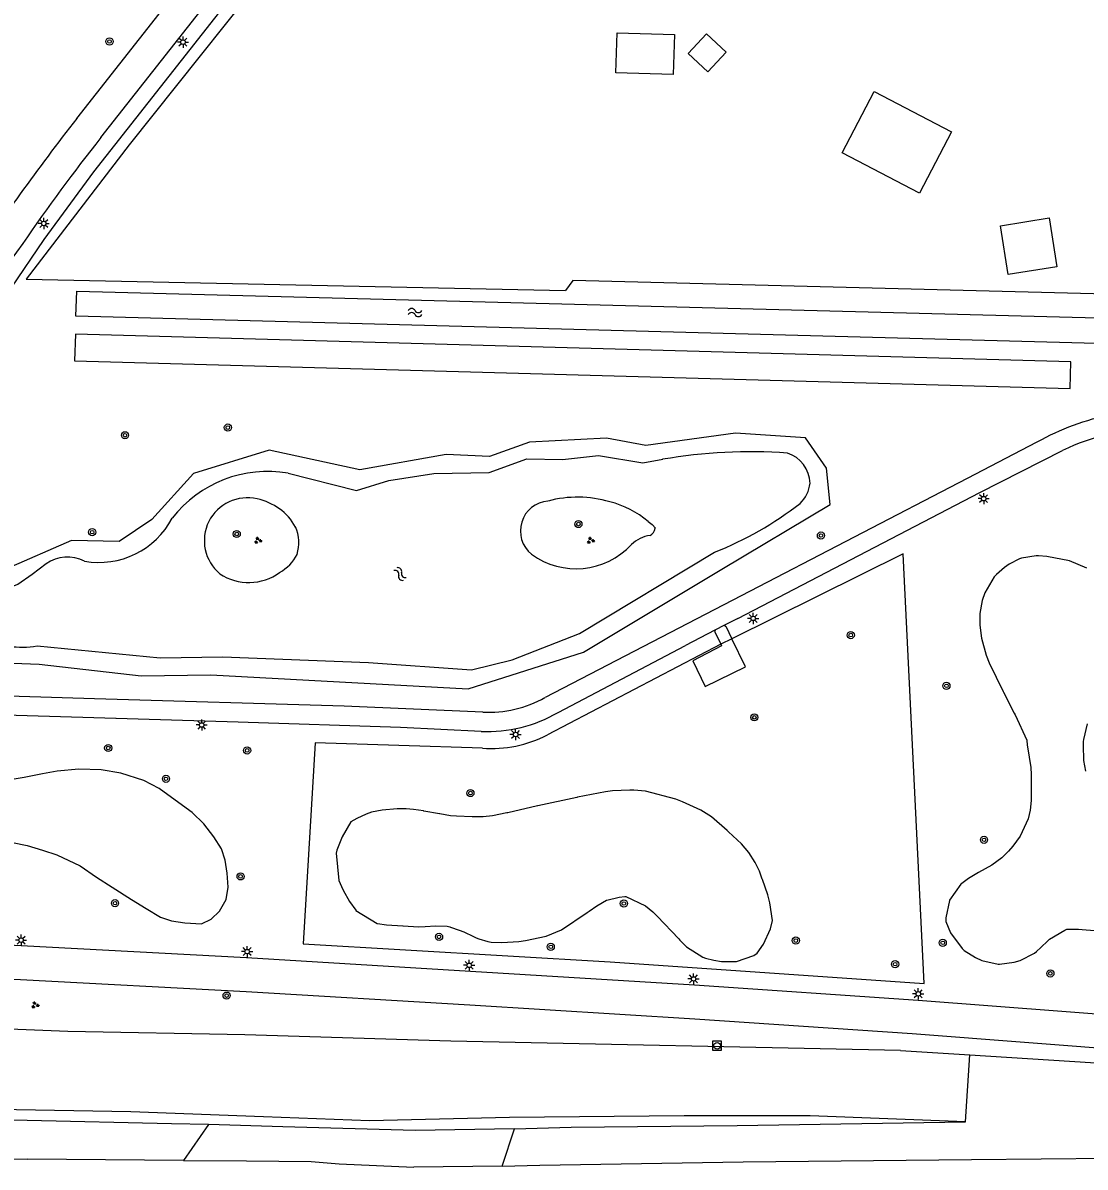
# Model space of a CAD drawing. Extents: x 126000 to 131009, y 393000 to 395500.
# Drawn here: x 130729 to 130847.6, y 394642 to 394769.7 of the extents above; entities that cross this region are included whole.
import ezdxf

# ---------------------------------------------------------------- set-up
doc = ezdxf.new("R2010")
doc.units = 0
for name, color, linetype in [('gg-afsc-erfafscheiding', 7, 'Continuous'), ('gg-afsc-hekwerk', 7, 'Continuous'), ('gg-bbg-bijgebouw', 7, 'Continuous'), ('gg-bbg-gedigitaliseerde bijgebouw', 7, 'Continuous'), ('gg-bbg-luifel en loopbrug', 7, 'Continuous'), ('gg-knt-BGT kruinlijn', 7, 'Continuous'), ('gg-knt-verharding', 7, 'Continuous'), ('gg-kntw-bovenkant insteek waterloop', 7, 'Continuous'), ('gt-grn-groengrens', 7, 'Continuous'), ('gt-symb-boom', 7, 'Continuous'), ('gt-symb-groenvak', 7, 'Continuous'), ('gt-symb-lichtmast', 7, 'Continuous'), ('gt-symb-rioolschacht', 7, 'Continuous'), ('gt-symb-watersymbool', 7, 'Continuous'), ('gx-grn-maaiveld', 7, 'Continuous')]:
    doc.layers.add(name, color=color, linetype=linetype)

# ---------------------------------------------------------------- blocks, each defined once
blk = doc.blocks.new('gt0-LMAST')
at = {"layer": 'gt-symb-lichtmast'}
for p, q in [((-0.18, 0.17), (-0.45, 0.44)), ((0, 0.25), (0, 0.62)), ((0.17, 0.17), (0.44, 0.44)), ((-0.25, 0), (-0.63, 0)), ((-0.18, -0.18), (-0.45, -0.45)), ((0, -0.25), (0, -0.63)), ((0.44, -0.45), (0.17, -0.18)), ((0.25, 0), (0.62, 0))]:
    blk.add_line(p, q, dxfattribs=at)
blk.add_circle((0, 0), 0.25, dxfattribs=at)
blk = doc.blocks.new('gt0-BOOM')
at = {"layer": 'gt-symb-boom'}
for radius in [0.4, 0.2]:
    blk.add_circle((0, 0), radius, dxfattribs=at)
blk = doc.blocks.new('gt0-WA')
at = {"layer": 'gt-symb-watersymbool'}
for centre, start, end in [((-0.32, 0.02), 28.0725, 151.9275), ((0.43, 0.42), 208.0725, 331.9275), ((-0.32, -0.43), 28.0725, 151.9275), ((0.43, -0.03), 208.0725, 331.9275)]:
    blk.add_arc(centre, 0.425, start, end, dxfattribs=at)
blk = doc.blocks.new('gt0-GRVAK')
at = {"layer": 'gt-symb-groenvak'}
for p, q in [((-0.11, 0.19), (-0.23, 0.24)), ((-0.18, 0.15), (0.09, 0.15)), ((-0.09, 0.21), (-0.16, 0.32)), ((-0.05, 0.21), (-0.05, 0.39)), ((0, 0.21), (0.06, 0.32)), ((0.01, 0.19), (0.13, 0.24)), ((0.26, -0.05), (0.2, 0.06)), ((0.3, -0.05), (0.3, 0.13)), ((0.35, -0.05), (0.41, 0.06)), ((-0.25, -0.23), (-0.36, -0.18)), ((-0.32, -0.26), (-0.05, -0.26)), ((-0.23, -0.21), (-0.29, -0.1)), ((-0.18, -0.2), (-0.18, -0.02)), ((-0.14, -0.21), (-0.07, -0.1)), ((-0.12, -0.23), (0, -0.18)), ((0.24, -0.07), (0.12, -0.02)), ((0.17, -0.11), (0.44, -0.11)), ((0.37, -0.07), (0.49, -0.02))]:
    blk.add_line(p, q, dxfattribs=at)
blk = doc.blocks.new('gt0-RS')
at = {"layer": 'gt-symb-rioolschacht'}
blk.add_lwpolyline([(-0.5, -0.5), (0.5, -0.5), (0.5, 0.5), (-0.5, 0.5)], close=True, dxfattribs=at)
blk.add_circle((0, 0), 0.375, dxfattribs=at)

msp = doc.modelspace()

# ---------------------------------------------------------------- linework, layer by layer
at = {"layer": 'gg-afsc-erfafscheiding'}
msp.add_lwpolyline([(130858.66, 394739.24), (130790.36, 394740.98), (130789.54, 394739.86)], dxfattribs=at)
at = {"layer": 'gg-afsc-hekwerk'}
for p, q in [((130806.89, 394700.39), (130787.51, 394690.29)), ((130808.12, 394701.02), (130806.89, 394700.39))]:
    msp.add_line(p, q, dxfattribs=at)
for points in [[(130778.11, 394802.88), (130740.83, 394756.12), (130729.32, 394741.14), (130789.54, 394739.86)], [(130780.26, 394688.8), (130761.6, 394689.39), (130760.26, 394666.98), (130794.54, 394664.96), (130829.58, 394662.53), (130827.25, 394710.47), (130808.12, 394701.02)]]:
    msp.add_lwpolyline(points, dxfattribs=at)
msp.add_arc((130781.3, 394702.14), 13.38, 265.5442, 297.6616, dxfattribs=at)
at = {"layer": 'gg-bbg-bijgebouw'}
for points in [[(130795.17, 394764.15), (130795.3, 394768.63), (130801.7, 394768.44), (130801.57, 394763.97), (130795.17, 394764.15)], [(130820.44, 394755.22), (130824.02, 394762.09), (130832.63, 394757.6), (130829.05, 394750.74), (130820.44, 394755.22)]]:
    msp.add_lwpolyline(points, dxfattribs=at)
at = {"layer": 'gg-bbg-gedigitaliseerde bijgebouw'}
msp.add_lwpolyline([(130803.23, 394766.33), (130805.29, 394768.52), (130807.48, 394766.47), (130805.43, 394764.27), (130803.23, 394766.33)], dxfattribs=at)
at = {"layer": 'gg-bbg-luifel en loopbrug'}
msp.add_lwpolyline([(130838.1, 394747.11), (130843.55, 394747.97), (130844.4, 394742.52), (130838.95, 394741.66), (130838.1, 394747.11)], dxfattribs=at)
at = {"layer": 'gg-knt-BGT kruinlijn'}
for p, q in [((130740.99, 394648.2), (130724.84, 394648.52)), ((130755.83, 394647.67), (130740.99, 394648.2)), ((130767.66, 394647.23), (130755.83, 394647.67)), ((130783.3, 394647.58), (130767.66, 394647.23)), ((130802.78, 394647.77), (130783.3, 394647.58)), ((130816.87, 394647.76), (130802.78, 394647.77)), ((130834.19, 394647.09), (130816.87, 394647.76)), ((130704.03, 394643.39), (130729.48, 394642.95)), ((130746.9, 394642.79), (130729.48, 394642.95)), ((130746.9, 394642.79), (130753.91, 394642.75)), ((130753.91, 394642.75), (130761.13, 394642.69)), ((130761.13, 394642.69), (130764.25, 394642.41)), ((130764.25, 394642.41), (130772.62, 394642.05)), ((130786.67, 394642.25), (130809.38, 394642.64)), ((130809.38, 394642.64), (130834.87, 394642.9)), ((130834.87, 394642.9), (130855.66, 394643.1)), ((130782.47, 394642.16), (130772.62, 394642.05)), ((130782.47, 394642.16), (130786.67, 394642.25))]:
    msp.add_line(p, q, dxfattribs=at)
at = {"layer": 'gg-knt-verharding'}
for p, q in [((130807.3, 394702.52), (130806.21, 394701.97)), ((130808.79, 394703.29), (130807.3, 394702.52)), ((130806.21, 394701.97), (130802.95, 394700.24)), ((130788.71, 394692.79), (130802.95, 394700.24))]:
    msp.add_line(p, q, dxfattribs=at)
for points in [[(130734.97, 394759.06), (130755.97, 394785.76), (130824.43, 394872.49)], [(130802.18, 394836.1), (130736.82, 394753.11), (130731.29, 394745.56), (130727.61, 394740.12), (130726.57, 394738.62), (130725.59, 394737.09)], [(130737.67, 394756.94), (130765.73, 394792.6), (130799.19, 394835.01)], [(130842.18, 394722.96), (130834.37, 394718.89), (130809.16, 394705.8), (130787.25, 394694.46)], [(130808.79, 394703.29), (130835.82, 394717.33), (130845.05, 394722.02)], [(130807.3, 394702.52), (130807.37, 394702.4), (130807.43, 394702.43), (130808.12, 394701.02)], [(130806.21, 394701.97), (130806.26, 394701.9), (130806.18, 394701.86), (130806.89, 394700.39)], [(130806.89, 394700.39), (130806.96, 394700.23), (130803.76, 394698.56), (130805.15, 394695.69), (130809.64, 394697.86), (130808.12, 394701.02)], [(130780.3, 394692.82), (130764.81, 394693.49), (130736.93, 394694.3), (130714.11, 394695.02), (130700.19, 394695.43)], [(130698.8, 394693.36), (130725.67, 394692.57), (130752.98, 394691.73), (130771.11, 394691.14), (130780.13, 394690.68)], [(130692.41, 394668.53), (130703.61, 394668.02), (130728.77, 394666.78), (130753.93, 394665.44), (130778.94, 394663.91), (130803.96, 394662.4), (130828.92, 394660.67), (130853.71, 394658.77), (130878.79, 394656.68), (130903.67, 394654.61), (130928.97, 394652.39), (130953.54, 394650.25), (130978.97, 394648.08), (131000, 394646.37)], [(130689.46, 394664.85), (130703.4, 394664.23), (130728.67, 394662.97), (130753.9, 394661.66), (130778.86, 394660.14), (130803.98, 394658.61), (130828.25, 394656.96), (130853.82, 394654.97), (130878.29, 394652.94), (130903.17, 394650.85), (130928.57, 394648.61), (130953.74, 394646.4), (130978.59, 394644.33), (131000, 394642.59)]]:
    msp.add_lwpolyline(points, dxfattribs=at)
for centre, radius, start, end in [((130935.77, 394601.51), 255.23, 141.8822, 146.6083), ((130891.64, 394634.33), 196.83, 141.4693, 145.7471), ((130785.57, 394702.08), 71.12, 142.7625, 158.1048), ((130856.15, 394697.8), 28.78, 101.3095, 119.0375), ((130855.66, 394700.01), 24.44, 89.1968, 115.7478), ((130780.96, 394705.56), 12.76, 267.0188, 299.5165), ((130780.88, 394706.09), 15.43, 267.2083, 300.4645)]:
    msp.add_arc(centre, radius, start, end, dxfattribs=at)
at = {"layer": 'gg-kntw-bovenkant insteek waterloop'}
for points in [[(130858.59, 394733.7), (130734.87, 394737.02), (130734.97, 394739.81), (130858.94, 394736.57)], [(130758.58, 394719.49), (130766.22, 394717.55), (130769.81, 394718.68), (130774.82, 394719.47), (130781.03, 394719.58), (130785.21, 394721.1), (130789.19, 394721.01), (130793.23, 394721.46), (130798.17, 394720.65), (130800.39, 394721.04)], [(130798.78, 394714.11), (130799.21, 394713.77), (130799.57, 394713.36)], [(130730.54, 394700.21), (130744.28, 394698.88), (130751.26, 394699.01), (130767.56, 394698.37), (130779.03, 394697.53), (130783.57, 394698.66), (130791.1, 394701.6), (130806.19, 394710.68)], [(130731.54, 394709.39), (130729.98, 394708.19), (130728.37, 394707.06), (130727.25, 394706.64), (130726.12, 394706.29)]]:
    msp.add_lwpolyline(points, dxfattribs=at)
for centre, radius, start, end in [((130810.26, 394663.74), 58.14, 85.9967, 99.7793), ((130813.2, 394718.27), 3.64, 1.3474, 72.0991), ((130756.29, 394706.16), 13.52, 80.2516, 142.0628), ((130813.39, 394718.69), 3.47, 312.3002, 354.5287), ((130754, 394711.95), 4.79, 76.5884, 230.3858), ((130753.84, 394710.37), 6.37, 29.2267, 78.4757), ((130790.9, 394703.89), 12.92, 73.918, 104.869), ((130787.84, 394713.04), 3.34, 94.4155, 230.9546), ((130791.62, 394705.37), 11.3, 50.6776, 75.3319), ((130791.96, 394746.7), 38.73, 291.5594, 307.8566), ((130737.44, 394718.77), 9.24, 259.9743, 332.2961), ((130755.29, 394711.71), 4.47, 343.2981, 23.3667), ((130798.43, 394713.55), 1.15, 298.7263, 350.5698), ((130790.71, 394717.28), 8.45, 233.9446, 317.1442), ((130799.65, 394708.53), 4.07, 99.4142, 132.5221), ((130733.92, 394705.92), 4.21, 62.9558, 124.5041), ((130755.26, 394712.66), 4.86, 299.0519, 332.6213), ((130754.17, 394713.07), 5.79, 236.1266, 306.4824), ((130728.84, 394709.92), 9.85, 243.3963, 279.9183)]:
    msp.add_arc(centre, radius, start, end, dxfattribs=at)
at = {"layer": 'gt-grn-groengrens'}
for points in [[(130734.73, 394732.02), (130845.87, 394728.93), (130845.95, 394731.93), (130734.82, 394735.02), (130734.73, 394732.02)], [(130778.67, 394695.43), (130791.55, 394699.53), (130806.99, 394708.79), (130819.08, 394715.98), (130818.69, 394720.05), (130816.32, 394723.45), (130808.51, 394723.96), (130798.51, 394722.56), (130794.13, 394723.41), (130785.53, 394722.95), (130781.05, 394721.35), (130776.21, 394721.56), (130766.58, 394719.85), (130756.44, 394722.05), (130748.01, 394719.45), (130743.34, 394714.32), (130739.71, 394711.87), (130734.38, 394711.99), (130727.04, 394708.78)], [(130847.75, 394708.88), (130845.83, 394709.69), (130843.29, 394710.18), (130842.34, 394710.27), (130842.1, 394710.27), (130840.46, 394709.99), (130840.24, 394709.92), (130839.07, 394709.33), (130838.54, 394708.97), (130837.65, 394708.19), (130837.4, 394707.92), (130836.36, 394706.14), (130836.08, 394705.28), (130835.82, 394703.83), (130835.79, 394702.54), (130835.97, 394701.07), (130836.5, 394699.17), (130836.83, 394698.32), (130838.39, 394695.14), (130838.43, 394695.05), (130839.64, 394692.69), (130839.73, 394692.51), (130841.04, 394689.68), (130841.1, 394689.15), (130841.13, 394688.94), (130841.48, 394686.64), (130841.54, 394685.88), (130841.54, 394682.96), (130841.42, 394681.88), (130841.2, 394680.9), (130840.32, 394678.99), (130839.47, 394677.85), (130839.01, 394677.32), (130838.27, 394676.58), (130837.14, 394675.73), (130835.64, 394674.91), (130835.47, 394674.81), (130834.53, 394674.25), (130833.78, 394673.7), (130833.69, 394673.61), (130832.41, 394671.84), (130832.4, 394671.81), (130832, 394669.85), (130832, 394669.45), (130832.54, 394668.2), (130833.84, 394666.43), (130834.06, 394666.24), (130835.33, 394665.43), (130836.04, 394665.12), (130837.86, 394664.71), (130838, 394664.7), (130839.63, 394664.91), (130840.31, 394665.12), (130841.9, 394665.94), (130842.13, 394666.11), (130842.63, 394666.55), (130843.38, 394667.3), (130843.54, 394667.46), (130843.57, 394667.48), (130845.28, 394668.5), (130845.53, 394668.59), (130846.81, 394668.59), (130847.24, 394668.57), (130848.59, 394668.45)], [(130724.93, 394698.41), (130730.78, 394698.17), (130742.16, 394696.86), (130749.95, 394696.97), (130778.67, 394695.43)], [(130847.62, 394686.24), (130847.43, 394687.44), (130847.39, 394689.12), (130847.39, 394689.53), (130847.4, 394689.77), (130847.82, 394691.51)], [(130727.8, 394678.27), (130729.44, 394677.93), (130731.15, 394677.42), (130732.73, 394676.91), (130735.35, 394675.66), (130737.16, 394674.41), (130738.92, 394673.28), (130741.08, 394671.91), (130742.73, 394670.89), (130744.32, 394669.93), (130745.56, 394669.53), (130747.04, 394669.3), (130748.91, 394669.19), (130749.99, 394669.7), (130750.9, 394670.61), (130751.64, 394671.91), (130751.87, 394673.28), (130751.75, 394674.87), (130751.53, 394676.29), (130751.11, 394677.56), (130750.28, 394678.9), (130749.14, 394680.37), (130747.84, 394681.62), (130745.96, 394682.99), (130744.15, 394684.29), (130742.44, 394685.2), (130739.89, 394686), (130737.7, 394686.38), (130735.18, 394686.45), (130732.79, 394686.22), (130731.15, 394685.94), (130729.1, 394685.54), (130726.21, 394685.03)], [(130764.52, 394673.36), (130764.73, 394672.94), (130765.41, 394671.69), (130766.11, 394670.71), (130766.12, 394670.7), (130768.52, 394669.24), (130768.53, 394669.24), (130769.55, 394669.08), (130771.38, 394668.98), (130771.41, 394668.98), (130773.14, 394668.88), (130773.88, 394668.89), (130775.03, 394668.99), (130776.34, 394668.93), (130776.48, 394668.9), (130776.63, 394668.85), (130776.7, 394668.83), (130777.66, 394668.5), (130778.17, 394668.29), (130779.25, 394667.77), (130779.55, 394667.64), (130779.87, 394667.51), (130780.87, 394667.23), (130781.24, 394667.16), (130782.43, 394667.1), (130784.34, 394667.23), (130785.06, 394667.33), (130787.37, 394667.82), (130789.08, 394668.54), (130791.95, 394670.45), (130792.17, 394670.6), (130793.02, 394671.22), (130794.13, 394671.85), (130794.15, 394671.85), (130795.53, 394672.19), (130796.16, 394672.24), (130796.26, 394672.23), (130798.48, 394671.19), (130799.28, 394670.54), (130799.78, 394670.07), (130802.18, 394667.51), (130802.3, 394667.38), (130803.04, 394666.64), (130804.89, 394665.47), (130805.18, 394665.36), (130806.09, 394665.13), (130806.97, 394665), (130808.38, 394664.98), (130808.62, 394665.01), (130810.55, 394665.68), (130810.94, 394665.91), (130811.65, 394666.91), (130812.44, 394668.65), (130812.66, 394669.56), (130812.35, 394671.54), (130812.13, 394672.42), (130811.52, 394674.15), (130811.51, 394674.19), (130811.19, 394675.06), (130810.71, 394676.04), (130810, 394677.15), (130809.2, 394678.12), (130807.75, 394679.48), (130807.6, 394679.61), (130805.85, 394681.12), (130804.66, 394681.89), (130802.61, 394682.83), (130801.84, 394683.11), (130798.46, 394684.02), (130797.16, 394684.1), (130796.71, 394684.1), (130794.8, 394684.04), (130794, 394683.94), (130790.89, 394683.33), (130790.8, 394683.31), (130786.45, 394682.36), (130786.41, 394682.35), (130783.09, 394681.6), (130782.99, 394681.58), (130781.37, 394681.24), (130780.36, 394681.14), (130779.28, 394681.14), (130779.13, 394681.15), (130777.37, 394681.2), (130776.69, 394681.26), (130775.52, 394681.46), (130775.46, 394681.47), (130773.73, 394681.78), (130773.67, 394681.79), (130772.58, 394681.97), (130771.75, 394682.04), (130770.76, 394682.04), (130769.05, 394681.9), (130767.89, 394681.66), (130767.27, 394681.45), (130766.24, 394680.97), (130765.58, 394680.57), (130764.59, 394678.9), (130764, 394677.4), (130763.93, 394677.07), (130764.23, 394674.04), (130764.52, 394673.36)]]:
    msp.add_lwpolyline(points, dxfattribs=at)
at = {"layer": 'gx-grn-maaiveld'}
for p, q in [((130826.94, 394655.05), (130834.68, 394654.56)), ((130834.19, 394647.09), (130834.68, 394654.56)), ((130749.67, 394646.8), (130746.9, 394642.79)), ((130782.47, 394642.16), (130783.83, 394646.33))]:
    msp.add_line(p, q, dxfattribs=at)
for points in [[(130826.94, 394655.05), (130776.72, 394656.09), (130753.72, 394656.82), (130733.98, 394657.18), (130714.34, 394657.96), (130697.87, 394658.43), (130694.92, 394658.47)], [(130834.68, 394654.56), (130852.84, 394653.41), (130883.77, 394651.17), (130893.92, 394650.19)], [(130749.67, 394646.8), (130745.53, 394646.89), (130729.42, 394647.24), (130705.66, 394647.78), (130685.16, 394647.82)], [(130783.83, 394646.33), (130772.76, 394646.15), (130757.96, 394646.53), (130749.67, 394646.8)], [(130783.83, 394646.33), (130790.18, 394646.51), (130808.71, 394646.68), (130834.19, 394647.09)]]:
    msp.add_lwpolyline(points, dxfattribs=at)

# ---------------------------------------------------------------- block references
at = {"layer": 'gt-symb-boom'}
for p in [(130738.62, 394767.66), (130740.35, 394723.72), (130751.84, 394724.58), (130790.98, 394713.81), (130736.69, 394712.91), (130752.83, 394712.7), (130818.06, 394712.53), (130821.39, 394701.42), (130832.07, 394695.76), (130810.62, 394692.24), (130738.48, 394688.82), (130753.99, 394688.55), (130744.93, 394685.38), (130778.92, 394683.79), (130836.27, 394678.57), (130753.26, 394674.49), (130739.24, 394671.5), (130796.06, 394671.47), (130775.42, 394667.74), (130787.89, 394666.63), (130815.26, 394667.33), (130831.66, 394667.08), (130826.34, 394664.7), (130843.68, 394663.66), (130751.7, 394661.19)]:
    msp.add_blockref('gt0-BOOM', p, dxfattribs=at)
at = {"layer": 'gt-symb-groenvak'}
for p in [(130755.19, 394711.99), (130792.33, 394711.99), (130730.31, 394660.13)]:
    msp.add_blockref('gt0-GRVAK', p, dxfattribs=at)
at = {"layer": 'gt-symb-lichtmast'}
for p in [(130746.83, 394767.59), (130731.28, 394747.36), (130836.23, 394716.65), (130810.5, 394703.28), (130748.92, 394691.39), (130783.97, 394690.32), (130728.75, 394667.38), (130753.99, 394666.1), (130778.79, 394664.57), (130803.84, 394663.05), (130828.93, 394661.38)]:
    msp.add_blockref('gt0-LMAST', p, dxfattribs=at)
at = {"layer": 'gt-symb-rioolschacht'}
msp.add_blockref('gt0-RS', (130806.46, 394655.59), dxfattribs=at)
at = {"layer": 'gt-symb-watersymbool'}
msp.add_blockref('gt0-WA', (130772.68, 394737.42), dxfattribs=at)
at = {"layer": 'gt-symb-watersymbool', "rotation": -45.162080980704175}
msp.add_blockref('gt0-WA', (130771.04, 394708.28), dxfattribs=at)

doc.saveas('drawing.dxf')
